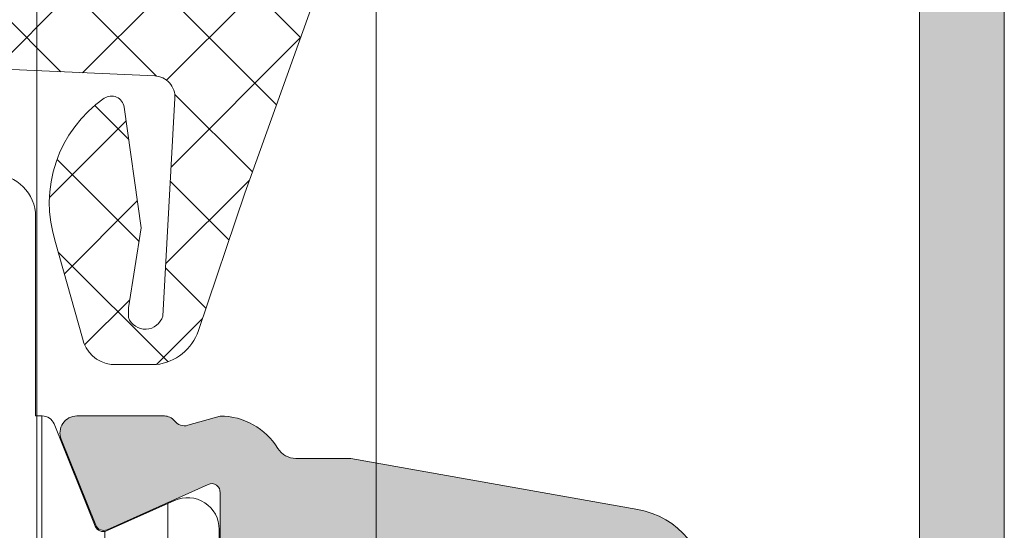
# Model space of a CAD drawing. Header units: millimetres. Extents: x 213386 to 506888, y 183055 to 450952.
# Tile 441 of 656: x 399581 to 399604, y 302132 to 302144. Entities that reach past the tile are written whole.
import ezdxf

# ---------------------------------------------------------------- set-up
doc = ezdxf.new("R2010")
doc.units = ezdxf.units.MM
doc.layers.add('FASÁDA DETAILNÍ', color=255, linetype='Continuous', lineweight=0)
pattern_1 = [(135, (397960.6382589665, 280090.7056870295), (-1.077630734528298, -1.077630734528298), []), (225, (397960.6382589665, 280090.7056870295), (1.077630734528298, -1.077630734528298), [])]

msp = doc.modelspace()

# ---------------------------------------------------------------- hatches: boundary and pattern name
at = {"layer": 'FASÁDA DETAILNÍ'}
h = msp.add_hatch(color=256, dxfattribs=at)
edge = h.paths.add_edge_path()
edge.add_arc((399603.9562517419, 302114.21634059), 0.5000674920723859, -89.99226754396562, -0.007732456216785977, ccw=False)
edge.add_line((399603.9563192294, 302113.7162731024), (399599.9563192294, 302113.7162731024))
edge.add_arc((399599.9563867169, 302114.21634059), 0.5000674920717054, 180.0077324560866, 269.99226754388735, ccw=False)
edge.add_line((399599.4563192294, 302114.2162731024), (399599.4563192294, 302115.5163219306))
edge.add_arc((399599.9563561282, 302115.5162850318), 0.5000369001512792, 90.00422797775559, 179.9957720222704, ccw=False)
edge.add_line((399599.9563192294, 302116.0163219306), (399600.4563192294, 302116.0163219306))
edge.add_line((399600.4563192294, 302116.0163219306), (399600.4563192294, 302115.0163219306))
edge.add_line((399600.4563192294, 302115.0163219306), (399601.9563192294, 302115.0163219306))
edge.add_arc((399601.9563562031, 302116.0162849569), 0.9999630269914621, 269.9978814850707, 360.0021185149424)
edge.add_line((399602.9563192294, 302116.0163219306), (399602.9563192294, 302120.0163219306))
edge.add_arc((399601.9562423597, 302120.0162450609), 1.000076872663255, 0.004403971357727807, 89.99559602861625)
edge.add_line((399601.9563192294, 302121.0163219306), (399600.4563192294, 302121.0163219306))
edge.add_line((399600.4563192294, 302121.0163219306), (399600.4563192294, 302120.0163219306))
edge.add_line((399600.4563192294, 302120.0163219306), (399599.9563192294, 302120.0163219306))
edge.add_arc((399599.9562617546, 302120.5162644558), 0.4999425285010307, -180.00658688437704, -89.99341311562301, ccw=False)
edge.add_line((399599.4563192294, 302120.5163219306), (399599.4563192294, 302123.3163097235))
edge.add_arc((399599.9563192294, 302123.3163097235), 0.5000000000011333, 90.0000000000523, 180.0000000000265, ccw=False)
edge.add_line((399599.9563192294, 302123.8163097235), (399600.1563192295, 302123.8163097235))
edge.add_arc((399600.1563192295, 302123.3163097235), 0.5000000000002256, -2.609112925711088e-11, 89.99999999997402, ccw=False)
edge.add_line((399600.6563192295, 302123.3163097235), (399600.6563192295, 302122.8163097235))
edge.add_arc((399601.1563543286, 302122.8163448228), 0.500035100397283, 180.0040217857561, 269.9959782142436)
edge.add_line((399601.1563192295, 302122.3163097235), (399601.9563222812, 302122.3163097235))
edge.add_arc((399601.9563057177, 302122.816326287), 0.5000165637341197, -89.99810203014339, -0.001897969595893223)
edge.add_line((399602.4563222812, 302122.8163097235), (399602.4563222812, 302154.11630362))
edge.add_line((399602.4563222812, 302154.11630362), (399602.0239256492, 302160.1547612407))
edge.add_arc((399601.0247059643, 302160.1163051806), 0.9999594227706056, 2.20400286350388, 89.99999999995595)
edge.add_line((399601.0247059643, 302161.1162646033), (399594.3562537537, 302161.1162646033))
edge.add_arc((399594.3562537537, 302160.6162646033), 0.5000000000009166, 90.00000000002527, 179.9999999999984)
edge.add_line((399593.8562537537, 302160.6162646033), (399593.8562537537, 302159.7162646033))
edge.add_arc((399593.3562537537, 302159.7162646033), 0.5000000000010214, -89.99999999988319, 1.425064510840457e-10, ccw=False)
edge.add_line((399593.3562537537, 302159.2162646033), (399591.9562522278, 302159.2162646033))
edge.add_arc((399591.6887316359, 302159.1374281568), 0.278895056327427, 16.41987641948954, 91.1645893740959)
edge.add_line((399591.6830632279, 302159.4162656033), (399591.2294692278, 302159.4162656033))
edge.add_arc((399591.2238085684, 302159.1373975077), 0.2789255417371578, 88.83712992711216, 163.575405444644)
edge.add_line((399590.9562652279, 302159.2162646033), (399589.0762542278, 302159.2162646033))
edge.add_arc((399589.0762542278, 302159.5162646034), 0.3000000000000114, 180.0000000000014, 270, ccw=False)
edge.add_line((399588.7762542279, 302159.5162646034), (399588.7762542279, 302160.4962389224))
edge.add_arc((399589.0762542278, 302160.4962389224), 0.2999999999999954, 90.0000000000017, 180.0000000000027, ccw=False)
edge.add_line((399589.0762542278, 302160.7962389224), (399591.8362522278, 302160.7962389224))
edge.add_arc((399591.8362522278, 302160.9162389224), 0.1200000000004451, 269.9999999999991, 360)
edge.add_line((399591.9562522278, 302160.9162389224), (399591.9562522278, 302165.2162646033))
edge.add_arc((399591.4562522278, 302165.2162646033), 0.5000000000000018, -8.014997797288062e-13, 89.9999999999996)
edge.add_line((399591.4562522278, 302165.7162646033), (399590.7562522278, 302165.7162646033))
edge.add_line((399590.7562522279, 302165.7162646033), (399588.3634319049, 302164.3347691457))
edge.add_arc((399588.2943720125, 302164.4543843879), 0.1381197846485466, -180.0000000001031, -60.000000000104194, ccw=False)
edge.add_line((399588.1562522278, 302164.4543843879), (399588.1562522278, 302168.2162646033))
edge.add_arc((399586.1562522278, 302168.2162646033), 1.999999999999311, 6.730053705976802e-12, 90.00000000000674)
edge.add_line((399586.1562522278, 302170.2162646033), (399585.5882568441, 302170.2162646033))
edge.add_arc((399585.5882568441, 302170.7162646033), 0.5000000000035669, 235.5209282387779, 269.99999999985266, ccw=False)
edge.add_arc((399588.135730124, 302174.4257632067), 4.999999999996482, 185.3492280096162, 235.5209282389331, ccw=False)
edge.add_arc((399583.2943788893, 302173.9781448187), 0.1381197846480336, 60.00000000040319, 187.7024374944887, ccw=False)
edge.add_line((399583.3634387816, 302174.0977600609), (399585.7562591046, 302172.7162646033))
edge.add_line((399585.7562591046, 302172.7162646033), (399586.4562591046, 302172.7162646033))
edge.add_arc((399586.4562591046, 302173.2162646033), 0.5, 270, 360)
edge.add_line((399586.9562591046, 302173.2162646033), (399586.9562591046, 302177.5162902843))
edge.add_arc((399586.8362591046, 302177.5162902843), 0.1199999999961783, 1.272221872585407e-14, 89.9999999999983)
edge.add_line((399586.8362591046, 302177.6362902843), (399584.0762611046, 302177.6362902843))
edge.add_arc((399584.0762611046, 302177.9362902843), 0.2999999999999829, -180, -89.99999999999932, ccw=False)
edge.add_line((399583.7762611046, 302177.9362902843), (399583.7762611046, 302178.9162646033))
edge.add_arc((399584.0762611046, 302178.9162646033), 0.300000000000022, 90.00000000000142, 180, ccw=False)
edge.add_line((399584.0762611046, 302179.2162646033), (399585.9562721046, 302179.2162646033))
edge.add_arc((399586.2238154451, 302179.2951316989), 0.2789255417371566, 196.424594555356, 271.1628700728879)
edge.add_line((399586.2294761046, 302179.0162636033), (399586.6830701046, 302179.0162636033))
edge.add_arc((399586.6887385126, 302179.2951010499), 0.2788950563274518, 268.8354106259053, 343.5801235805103)
edge.add_line((399586.9562591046, 302179.2162646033), (399589.9563175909, 302179.2162646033))
edge.add_line((399589.9563175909, 302179.2162646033), (399590.6564204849, 302178.5161922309))
edge.add_line((399590.6564204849, 302178.5161922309), (399590.6564204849, 302177.9161861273))
edge.add_line((399590.6564204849, 302177.9161861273), (399589.0564143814, 302177.9161861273))
edge.add_arc((399589.0564238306, 302177.4161766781), 0.5000094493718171, 90.00108278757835, 179.9989172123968)
edge.add_line((399588.5564143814, 302177.4161861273), (399588.5564143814, 302177.0207580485))
edge.add_arc((399589.0564143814, 302177.0207580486), 0.5000000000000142, 180.0000000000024, 195.0000000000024)
edge.add_line((399588.5734514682, 302176.891348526), (399588.9576602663, 302175.4574617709))
edge.add_arc((399589.9235860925, 302175.716280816), 1.000000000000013, 195.0000000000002, 270.0000000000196)
edge.add_line((399589.9235860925, 302174.716280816), (399595.6564082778, 302174.716280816))
edge.add_line((399595.6564082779, 302174.716280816), (399595.6564082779, 302177.9161861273))
edge.add_line((399595.6564082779, 302177.9161861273), (399594.8564204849, 302177.9161861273))
edge.add_line((399594.8564204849, 302177.9161861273), (399594.8564204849, 302178.5161922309))
edge.add_line((399594.8564204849, 302178.5161922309), (399596.0688533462, 302179.2161739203))
edge.add_line((399596.0688533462, 302179.2161739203), (399597.1564082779, 302179.2161739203))
edge.add_line((399597.1564082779, 302179.2161739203), (399597.1564082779, 302164.2162646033))
edge.add_arc((399597.6564082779, 302164.2162646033), 0.5000000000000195, 179.9999999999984, 270.0000000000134)
edge.add_line((399597.6564082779, 302163.7162646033), (399603.4563192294, 302163.7162646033))
edge.add_arc((399603.4563192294, 302162.7162646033), 1, 0, 90.0000000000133, ccw=False)
edge.add_line((399604.4563192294, 302162.7162646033), (399604.4563192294, 302114.2162731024))
edge = h.paths.add_edge_path(flags=16)
edge.add_line((399594.8564204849, 302173.116280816), (399590.4564204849, 302173.116280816))
edge.add_arc((399590.4564204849, 302172.616280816), 0.5000000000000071, 90.00000000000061, 179.9999999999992)
edge.add_line((399589.9564204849, 302172.616280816), (399589.9564204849, 302168.216280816))
edge.add_arc((399590.4564204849, 302168.216280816), 0.4999999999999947, 179.9999999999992, 270.0000000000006)
edge.add_line((399590.4564204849, 302167.716280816), (399594.8564204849, 302167.716280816))
edge.add_arc((399594.8564204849, 302168.216280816), 0.5, 270, 360)
edge.add_line((399595.3564204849, 302168.216280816), (399595.3564204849, 302172.616280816))
edge.add_arc((399594.8564204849, 302172.616280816), 0.4999999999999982, 1.272221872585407e-14, 90.00000000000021)
h = msp.add_hatch(dxfattribs=at)
h.set_pattern_fill('ANSI37', color=256, scale=0.48, angle=90, style=0)
h.set_pattern_definition(pattern_1)
edge = h.paths.add_edge_path(flags=16)
edge.add_line((399582.8575962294, 302154.8805672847), (399582.7578522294, 302156.2734212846))
edge.add_arc((399583.356319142, 302156.3162787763), 0.5999995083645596, 89.99999165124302, 184.0960805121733, ccw=False)
edge.add_arc((399583.3563193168, 302156.3162787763), 0.5999995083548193, -4.096080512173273, 90.00000834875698, ccw=False)
edge.add_line((399583.9547862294, 302156.2734212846), (399583.8550422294, 302154.8805672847))
edge.add_arc((399583.3563192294, 302154.9162817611), 0.5000001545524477, 184.0960643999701, 355.90393560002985, ccw=False)
edge = h.paths.add_edge_path(flags=16)
edge.add_arc((399584.9563158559, 302151.7162736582), 0.4999996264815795, 89.99995719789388, 180.0000428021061, ccw=False)
edge.add_line((399584.9563162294, 302152.2162732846), (399588.5500012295, 302152.2162732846))
edge.add_arc((399588.5500012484, 302151.7162729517), 0.5000003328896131, -23.218026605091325, 90.00000216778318, ccw=False)
edge.add_line((399589.0095072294, 302151.5191572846), (399586.2936292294, 302145.1880552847))
edge.add_arc((399585.8341238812, 302145.3851712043), 0.4999998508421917, 267.4998893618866, 336.7819182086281, ccw=False)
edge.add_line((399585.8123132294, 302144.8856472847), (399584.9345062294, 302144.9239732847))
edge.add_arc((399584.9563157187, 302145.4234968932), 0.4999994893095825, 179.9999551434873, 267.50002088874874, ccw=False)
edge.add_line((399584.4563162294, 302145.4234972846), (399584.4563162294, 302151.7162732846))
edge = h.paths.add_edge_path(flags=16)
edge.add_line((399559.4023972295, 302146.3081112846), (399555.2537272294, 302155.2049642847))
edge.add_arc((399555.7068809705, 302155.4162734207), 0.4999998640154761, 89.99997033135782, 205.0000079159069, ccw=False)
edge.add_line((399555.7068812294, 302155.9162732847), (399565.0563162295, 302155.9162732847))
edge.add_arc((399565.056316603, 302155.4162736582), 0.4999996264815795, -4.280210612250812e-05, 90.00004280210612, ccw=False)
edge.add_line((399565.5563162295, 302155.4162732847), (399565.5563162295, 302146.2923502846))
edge.add_arc((399565.0563161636, 302146.2923504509), 0.5000000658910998, 267.4999727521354, 359.9999809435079, ccw=False)
edge.add_line((399565.0345062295, 302145.7928262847), (399559.8337422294, 302146.0198962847))
edge.add_arc((399559.8555519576, 302146.5194216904), 0.5000012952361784, 205.0000919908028, 267.50000253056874, ccw=False)
edge = h.paths.add_edge_path(flags=16)
edge.add_arc((399568.2563158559, 302155.4162736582), 0.4999996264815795, 89.99995719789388, 180.0000428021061, ccw=False)
edge.add_line((399568.2563162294, 302155.9162732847), (399575.4563162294, 302155.9162732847))
edge.add_arc((399575.4563166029, 302155.4162736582), 0.4999996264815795, -4.280210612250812e-05, 90.00004280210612, ccw=False)
edge.add_line((399575.9563162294, 302155.4162732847), (399575.9563162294, 302154.2162732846))
edge.add_arc((399577.9563147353, 302154.2162717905), 1.99999850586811, 179.9999571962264, 270.0000428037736)
edge.add_line((399577.9563162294, 302152.2162732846), (399581.7563162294, 302152.2162732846))
edge.add_arc((399581.7563166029, 302151.7162736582), 0.4999996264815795, -4.280210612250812e-05, 90.00004280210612, ccw=False)
edge.add_line((399582.2563162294, 302151.7162732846), (399582.2563162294, 302145.5632122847))
edge.add_arc((399581.7563161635, 302145.5632124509), 0.5000000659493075, 267.4999727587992, 359.999980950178, ccw=False)
edge.add_line((399581.7345062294, 302145.0636882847), (399576.2345062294, 302145.3038232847))
edge.add_arc((399576.2563157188, 302145.8033468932), 0.4999994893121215, 179.9999551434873, 267.5000208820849, ccw=False)
edge.add_line((399575.7563162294, 302145.8033472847), (399575.7563162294, 302151.1162732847))
edge.add_arc((399574.6563162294, 302151.1162732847), 1.099999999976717, 0, 180)
edge.add_line((399573.5563162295, 302151.1162732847), (399573.5563162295, 302145.9430622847))
edge.add_arc((399573.0563161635, 302145.943062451), 0.5000000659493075, 267.49997275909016, 359.9999809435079, ccw=False)
edge.add_line((399573.0345062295, 302145.4435382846), (399568.2345062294, 302145.6531112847))
edge.add_arc((399568.2563157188, 302146.1526348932), 0.4999994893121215, 179.9999551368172, 267.5000208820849, ccw=False)
edge.add_line((399567.7563162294, 302146.1526352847), (399567.7563162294, 302155.4162732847))
edge = h.paths.add_edge_path()
edge.add_line((399553.0432632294, 302154.0298162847), (399557.1411122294, 302145.2419502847))
edge.add_ellipse((399559.8600375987, 302146.5098077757), major_axis=(-3.000002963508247, 0), ratio=1, start_angle=25.00003062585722, end_angle=87.49994116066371)
edge.add_line((399559.7291762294, 302143.5126602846), (399560.3781262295, 302143.4843262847))
edge.add_ellipse((399560.3563167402, 302142.9848026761), major_axis=(-0.4999994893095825, 0), ratio=1, start_angle=179.9999551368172, end_angle=267.50002088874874, ccw=False)
edge.add_line((399560.8563162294, 302142.9848022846), (399560.8563162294, 302142.0162732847))
edge.add_ellipse((399560.9563161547, 302142.01627321), major_axis=(-0.09999992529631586, 0), ratio=1, start_angle=-4.278876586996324e-05, end_angle=90.00004278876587)
edge.add_line((399560.9563162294, 302141.9162732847), (399561.5563162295, 302141.9162732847))
edge.add_ellipse((399561.5563163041, 302142.01627321), major_axis=(-0.09999992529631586, 0), ratio=1, start_angle=89.99995721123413, end_angle=180.0000427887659)
edge.add_line((399561.6563162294, 302142.0162732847), (399561.6563162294, 302142.9193112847))
edge.add_ellipse((399562.1563162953, 302142.9193111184), major_axis=(-0.5000000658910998, 0), ratio=1, start_angle=267.4999727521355, end_angle=359.9999809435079, ccw=False)
edge.add_line((399562.1781262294, 302143.4188352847), (399571.0784202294, 302143.0249972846))
edge.add_ellipse((399571.0563161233, 302142.5254860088), major_axis=(-0.5000001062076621, 0), ratio=1, start_angle=179.9999170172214, end_angle=267.46623077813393, ccw=False)
edge.add_line((399571.5563162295, 302142.5254852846), (399571.5563162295, 302141.9162732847))
edge.add_ellipse((399571.6563161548, 302141.91627321), major_axis=(-0.0999999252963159, 0), ratio=1, start_angle=-4.28221165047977e-05, end_angle=90.00004278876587)
edge.add_line((399571.6563162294, 302141.8162732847), (399572.2563162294, 302141.8162732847))
edge.add_ellipse((399572.2563163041, 302141.91627321), major_axis=(-0.09999992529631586, 0), ratio=1, start_angle=89.99995721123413, end_angle=180.0000428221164)
edge.add_line((399572.3563162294, 302141.9162732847), (399572.3563162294, 302142.4458352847))
edge.add_ellipse((399572.8563167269, 302142.4458355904), major_axis=(-0.5000004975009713, 0), ratio=1, start_angle=-92.53369799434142, end_angle=3.5038035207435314e-05, ccw=False)
edge.add_line((399572.8784202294, 302142.9453472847), (399584.4186452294, 302142.4346912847))
edge.add_ellipse((399584.396835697, 302141.935166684), major_axis=(-0.5000004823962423, 0), ratio=1, start_angle=176.7829426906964, end_angle=267.50002091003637, ccw=False)
edge.add_line((399584.8960482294, 302141.9071072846), (399584.6074852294, 302136.7733642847))
edge.add_ellipse((399584.1970672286, 302136.8889197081), major_axis=(-0.4263754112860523, 0), ratio=1, start_angle=20.758972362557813, end_angle=164.2751455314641, ccw=False)
edge.add_line((399583.7983722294, 302136.7377962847), (399583.7996122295, 302136.9703992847))
edge.add_line((399583.7996122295, 302136.9703992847), (399584.0977502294, 302138.8529782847))
edge.add_line((399584.0977502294, 302138.8529782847), (399583.6973242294, 302141.7022632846))
edge.add_ellipse((399583.4002436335, 302141.6605126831), major_axis=(-0.2999999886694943, 0), ratio=1, start_angle=187.9997440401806, end_angle=304.5977463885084)
edge.add_ellipse((399584.9333570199, 302139.4379415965), major_axis=(-3.000047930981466, 0), ratio=1, start_angle=-55.40235871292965, end_angle=18.00842458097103)
edge.add_line((399582.0802782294, 302138.5104562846), (399582.7138542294, 302136.2555652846))
edge.add_ellipse((399583.4890667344, 302136.4164948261), major_axis=(-0.791740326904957, 0), ratio=1, start_angle=11.72768979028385, end_angle=83.20165374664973)
edge.add_line((399583.3953442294, 302135.6303212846), (399584.4535542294, 302135.6291002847))
edge.add_ellipse((399584.3244299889, 302136.8081865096), major_axis=(-1.186135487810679, 0), ratio=1, start_angle=96.2496781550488, end_angle=161.3444235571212)
edge.add_line((399585.4482442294, 302136.4287672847), (399586.5425772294, 302139.6701072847))
edge.add_line((399586.5425772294, 302139.6701072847), (399589.4323552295, 302147.7199022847))
edge.add_line((399589.4323552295, 302147.7199022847), (399593.7651642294, 302157.6177792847))
edge.add_ellipse((399593.3061552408, 302157.8160493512), major_axis=(-0.5000002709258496, 0), ratio=1, start_angle=156.6379505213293, end_angle=269.933423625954)
edge.add_line((399593.3067362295, 302158.3160492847), (399592.7600352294, 302158.3166842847))
edge.add_ellipse((399592.7594549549, 302157.8166841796), major_axis=(-0.5000004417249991, 0), ratio=1, start_angle=269.9335054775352, end_angle=336.0791754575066)
edge.add_line((399592.3024012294, 302158.0194212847), (399590.9006452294, 302154.8154182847))
edge.add_ellipse((399589.9845041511, 302155.2162726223), major_axis=(-0.9999993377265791, 0), ratio=1, start_angle=89.99994719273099, end_angle=156.3683852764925, ccw=False)
edge.add_line((399589.9845032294, 302154.2162732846), (399584.7565612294, 302154.2162732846))
edge.add_line((399584.7565612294, 302154.2162732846), (399584.7565522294, 302156.0157522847))
edge.add_line((399584.7565522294, 302156.0157522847), (399585.2713532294, 302156.1536942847))
edge.add_ellipse((399585.1565879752, 302156.4308483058), major_axis=(-0.2999756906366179, 0), ratio=1, start_angle=112.4937002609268, end_angle=202.5035666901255)
edge.add_line((399585.4337222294, 302156.5456612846), (399584.5845552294, 302157.8157882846))
edge.add_ellipse((399583.7186910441, 302157.3160675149), major_axis=(-0.9997207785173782, 0), ratio=1, start_angle=209.9907606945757, end_angle=270.0076118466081)
edge.add_line((399583.7185582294, 302158.3157882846), (399582.9941972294, 302158.3157572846))
edge.add_ellipse((399582.9944052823, 302157.3160194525), major_axis=(-0.9997378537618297, 0), ratio=1, start_angle=270.0119236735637, end_angle=330.0086750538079)
edge.add_line((399582.1285312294, 302157.8157572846), (399581.2793642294, 302156.5456612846))
edge.add_ellipse((399581.5565117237, 302156.4308493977), major_axis=(-0.2999875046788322, 0), ratio=1, start_angle=-22.50240615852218, end_angle=67.501396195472)
edge.add_line((399581.4417182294, 302156.1536942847), (399581.9565342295, 302156.0157222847))
edge.add_line((399581.9565342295, 302156.0157222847), (399581.9565422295, 302154.2162732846))
edge.add_line((399581.9565422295, 302154.2162732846), (399578.7563152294, 302154.2162732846))
edge.add_ellipse((399578.7563150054, 302154.5162730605), major_axis=(-0.2999997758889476, 0), ratio=1, start_angle=-4.281099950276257e-05, end_angle=90.00004278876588, ccw=False)
edge.add_line((399578.4563152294, 302154.5162732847), (399578.4563152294, 302157.8162692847))
edge.add_ellipse((399577.9563156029, 302157.8162696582), major_axis=(-0.4999996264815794, 0), ratio=1, start_angle=179.9999571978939, end_angle=270.0000428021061)
edge.add_line((399577.9563152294, 302158.3162692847), (399551.0586932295, 302158.3162692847))
edge.add_line((399551.0586932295, 302158.3162692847), (399550.1635752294, 302156.7658772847))
edge.add_ellipse((399550.5965877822, 302156.5158771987), major_axis=(-0.4999999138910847, 0), ratio=1, start_angle=-30.00001708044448, end_angle=89.99993665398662)
edge.add_line((399550.5965872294, 302156.0158772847), (399550.5965872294, 302154.3185062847))
edge.add_line((399550.5965872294, 302154.3185062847), (399552.5901092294, 302154.3185062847))
edge.add_ellipse((399552.590109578, 302153.8185060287), major_axis=(-0.5000002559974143, 0), ratio=1, start_angle=205.000128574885, end_angle=270.000039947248, ccw=False)
h = msp.add_hatch(dxfattribs=at)
h.set_pattern_fill('ANSI37', color=256, scale=0.48, angle=90, style=0)
h.set_pattern_definition(pattern_1)
edge = h.paths.add_edge_path(flags=16)
edge.add_line((399582.8575962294, 302154.8805671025), (399582.7578522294, 302156.2734211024))
edge.add_arc((399583.356319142, 302156.3162785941), 0.5999995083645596, 89.99999165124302, 184.0960805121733, ccw=False)
edge.add_arc((399583.3563193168, 302156.3162785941), 0.5999995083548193, -4.096080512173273, 90.00000834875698, ccw=False)
edge.add_line((399583.9547862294, 302156.2734211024), (399583.8550422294, 302154.8805671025))
edge.add_arc((399583.3563192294, 302154.9162815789), 0.5000001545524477, 184.0960643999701, 355.90393560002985, ccw=False)
edge = h.paths.add_edge_path(flags=16)
edge.add_arc((399584.9563158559, 302151.716273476), 0.4999996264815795, 89.99995719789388, 180.0000428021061, ccw=False)
edge.add_line((399584.9563162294, 302152.2162731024), (399588.5500012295, 302152.2162731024))
edge.add_arc((399588.5500012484, 302151.7162727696), 0.5000003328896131, -23.218026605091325, 90.00000216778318, ccw=False)
edge.add_line((399589.0095072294, 302151.5191571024), (399586.2936292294, 302145.1880551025))
edge.add_arc((399585.8341238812, 302145.3851710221), 0.4999998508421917, 267.4998893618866, 336.7819182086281, ccw=False)
edge.add_line((399585.8123132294, 302144.8856471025), (399584.9345062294, 302144.9239731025))
edge.add_arc((399584.9563157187, 302145.423496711), 0.4999994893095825, 179.9999551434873, 267.50002088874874, ccw=False)
edge.add_line((399584.4563162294, 302145.4234971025), (399584.4563162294, 302151.7162731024))
edge = h.paths.add_edge_path(flags=16)
edge.add_line((399559.4023972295, 302146.3081111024), (399555.2537272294, 302155.2049641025))
edge.add_arc((399555.7068809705, 302155.4162732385), 0.4999998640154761, 89.99997033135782, 205.0000079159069, ccw=False)
edge.add_line((399555.7068812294, 302155.9162731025), (399565.0563162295, 302155.9162731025))
edge.add_arc((399565.056316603, 302155.416273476), 0.4999996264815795, -4.280210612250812e-05, 90.00004280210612, ccw=False)
edge.add_line((399565.5563162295, 302155.4162731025), (399565.5563162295, 302146.2923501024))
edge.add_arc((399565.0563161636, 302146.2923502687), 0.5000000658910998, 267.4999727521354, 359.9999809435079, ccw=False)
edge.add_line((399565.0345062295, 302145.7928261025), (399559.8337422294, 302146.0198961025))
edge.add_arc((399559.8555519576, 302146.5194215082), 0.5000012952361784, 205.0000919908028, 267.50000253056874, ccw=False)
edge = h.paths.add_edge_path(flags=16)
edge.add_arc((399568.2563158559, 302155.416273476), 0.4999996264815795, 89.99995719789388, 180.0000428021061, ccw=False)
edge.add_line((399568.2563162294, 302155.9162731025), (399575.4563162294, 302155.9162731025))
edge.add_arc((399575.4563166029, 302155.416273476), 0.4999996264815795, -4.280210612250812e-05, 90.00004280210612, ccw=False)
edge.add_line((399575.9563162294, 302155.4162731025), (399575.9563162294, 302154.2162731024))
edge.add_arc((399577.9563147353, 302154.2162716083), 1.99999850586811, 179.9999571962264, 270.0000428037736)
edge.add_line((399577.9563162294, 302152.2162731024), (399581.7563162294, 302152.2162731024))
edge.add_arc((399581.7563166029, 302151.716273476), 0.4999996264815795, -4.280210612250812e-05, 90.00004280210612, ccw=False)
edge.add_line((399582.2563162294, 302151.7162731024), (399582.2563162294, 302145.5632121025))
edge.add_arc((399581.7563161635, 302145.5632122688), 0.5000000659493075, 267.4999727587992, 359.999980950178, ccw=False)
edge.add_line((399581.7345062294, 302145.0636881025), (399576.2345062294, 302145.3038231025))
edge.add_arc((399576.2563157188, 302145.803346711), 0.4999994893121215, 179.9999551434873, 267.5000208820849, ccw=False)
edge.add_line((399575.7563162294, 302145.8033471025), (399575.7563162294, 302151.1162731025))
edge.add_arc((399574.6563162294, 302151.1162731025), 1.099999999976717, 0, 180)
edge.add_line((399573.5563162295, 302151.1162731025), (399573.5563162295, 302145.9430621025))
edge.add_arc((399573.0563161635, 302145.9430622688), 0.5000000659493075, 267.49997275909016, 359.9999809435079, ccw=False)
edge.add_line((399573.0345062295, 302145.4435381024), (399568.2345062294, 302145.6531111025))
edge.add_arc((399568.2563157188, 302146.152634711), 0.4999994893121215, 179.9999551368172, 267.5000208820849, ccw=False)
edge.add_line((399567.7563162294, 302146.1526351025), (399567.7563162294, 302155.4162731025))
edge = h.paths.add_edge_path()
edge.add_line((399553.0432632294, 302154.0298161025), (399557.1411122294, 302145.2419501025))
edge.add_ellipse((399559.8600375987, 302146.5098075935), major_axis=(-3.000002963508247, 0), ratio=1, start_angle=25.00003062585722, end_angle=87.49994116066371)
edge.add_line((399559.7291762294, 302143.5126601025), (399560.3781262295, 302143.4843261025))
edge.add_ellipse((399560.3563167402, 302142.9848024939), major_axis=(-0.4999994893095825, 0), ratio=1, start_angle=179.9999551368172, end_angle=267.50002088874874, ccw=False)
edge.add_line((399560.8563162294, 302142.9848021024), (399560.8563162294, 302142.0162731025))
edge.add_ellipse((399560.9563161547, 302142.0162730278), major_axis=(-0.09999992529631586, 0), ratio=1, start_angle=-4.278876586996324e-05, end_angle=90.00004278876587)
edge.add_line((399560.9563162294, 302141.9162731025), (399561.5563162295, 302141.9162731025))
edge.add_ellipse((399561.5563163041, 302142.0162730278), major_axis=(-0.09999992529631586, 0), ratio=1, start_angle=89.99995721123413, end_angle=180.0000427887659)
edge.add_line((399561.6563162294, 302142.0162731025), (399561.6563162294, 302142.9193111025))
edge.add_ellipse((399562.1563162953, 302142.9193109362), major_axis=(-0.5000000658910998, 0), ratio=1, start_angle=267.4999727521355, end_angle=359.9999809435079, ccw=False)
edge.add_line((399562.1781262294, 302143.4188351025), (399571.0784202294, 302143.0249971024))
edge.add_ellipse((399571.0563161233, 302142.5254858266), major_axis=(-0.5000001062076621, 0), ratio=1, start_angle=179.9999170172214, end_angle=267.46623077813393, ccw=False)
edge.add_line((399571.5563162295, 302142.5254851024), (399571.5563162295, 302141.9162731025))
edge.add_ellipse((399571.6563161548, 302141.9162730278), major_axis=(-0.0999999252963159, 0), ratio=1, start_angle=-4.28221165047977e-05, end_angle=90.00004278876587)
edge.add_line((399571.6563162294, 302141.8162731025), (399572.2563162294, 302141.8162731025))
edge.add_ellipse((399572.2563163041, 302141.9162730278), major_axis=(-0.09999992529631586, 0), ratio=1, start_angle=89.99995721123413, end_angle=180.0000428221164)
edge.add_line((399572.3563162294, 302141.9162731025), (399572.3563162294, 302142.4458351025))
edge.add_ellipse((399572.8563167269, 302142.4458354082), major_axis=(-0.5000004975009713, 0), ratio=1, start_angle=-92.53369799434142, end_angle=3.5038035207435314e-05, ccw=False)
edge.add_line((399572.8784202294, 302142.9453471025), (399584.4186452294, 302142.4346911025))
edge.add_ellipse((399584.396835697, 302141.9351665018), major_axis=(-0.5000004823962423, 0), ratio=1, start_angle=176.7829426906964, end_angle=267.50002091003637, ccw=False)
edge.add_line((399584.8960482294, 302141.9071071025), (399584.6074852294, 302136.7733641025))
edge.add_ellipse((399584.1970672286, 302136.888919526), major_axis=(-0.4263754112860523, 0), ratio=1, start_angle=20.758972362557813, end_angle=164.2751455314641, ccw=False)
edge.add_line((399583.7983722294, 302136.7377961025), (399583.7996122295, 302136.9703991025))
edge.add_line((399583.7996122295, 302136.9703991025), (399584.0977502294, 302138.8529781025))
edge.add_line((399584.0977502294, 302138.8529781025), (399583.6973242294, 302141.7022631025))
edge.add_ellipse((399583.4002436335, 302141.6605125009), major_axis=(-0.2999999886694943, 0), ratio=1, start_angle=187.9997440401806, end_angle=304.5977463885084)
edge.add_ellipse((399584.9333570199, 302139.4379414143), major_axis=(-3.000047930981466, 0), ratio=1, start_angle=-55.40235871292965, end_angle=18.00842458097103)
edge.add_line((399582.0802782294, 302138.5104561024), (399582.7138542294, 302136.2555651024))
edge.add_ellipse((399583.4890667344, 302136.4164946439), major_axis=(-0.791740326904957, 0), ratio=1, start_angle=11.72768979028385, end_angle=83.20165374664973)
edge.add_line((399583.3953442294, 302135.6303211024), (399584.4535542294, 302135.6291001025))
edge.add_ellipse((399584.3244299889, 302136.8081863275), major_axis=(-1.186135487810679, 0), ratio=1, start_angle=96.2496781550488, end_angle=161.3444235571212)
edge.add_line((399585.4482442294, 302136.4287671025), (399586.5425772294, 302139.6701071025))
edge.add_line((399586.5425772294, 302139.6701071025), (399589.4323552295, 302147.7199021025))
edge.add_line((399589.4323552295, 302147.7199021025), (399593.7651642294, 302157.6177791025))
edge.add_ellipse((399593.3061552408, 302157.816049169), major_axis=(-0.5000002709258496, 0), ratio=1, start_angle=156.6379505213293, end_angle=269.933423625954)
edge.add_line((399593.3067362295, 302158.3160491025), (399592.7600352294, 302158.3166841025))
edge.add_ellipse((399592.7594549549, 302157.8166839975), major_axis=(-0.5000004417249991, 0), ratio=1, start_angle=269.9335054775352, end_angle=336.0791754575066)
edge.add_line((399592.3024012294, 302158.0194211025), (399590.9006452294, 302154.8154181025))
edge.add_ellipse((399589.9845041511, 302155.2162724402), major_axis=(-0.9999993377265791, 0), ratio=1, start_angle=89.99994719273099, end_angle=156.3683852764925, ccw=False)
edge.add_line((399589.9845032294, 302154.2162731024), (399584.7565612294, 302154.2162731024))
edge.add_line((399584.7565612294, 302154.2162731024), (399584.7565522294, 302156.0157521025))
edge.add_line((399584.7565522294, 302156.0157521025), (399585.2713532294, 302156.1536941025))
edge.add_ellipse((399585.1565879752, 302156.4308481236), major_axis=(-0.2999756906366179, 0), ratio=1, start_angle=112.4937002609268, end_angle=202.5035666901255)
edge.add_line((399585.4337222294, 302156.5456611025), (399584.5845552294, 302157.8157881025))
edge.add_ellipse((399583.7186910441, 302157.3160673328), major_axis=(-0.9997207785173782, 0), ratio=1, start_angle=209.9907606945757, end_angle=270.0076118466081)
edge.add_line((399583.7185582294, 302158.3157881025), (399582.9941972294, 302158.3157571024))
edge.add_ellipse((399582.9944052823, 302157.3160192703), major_axis=(-0.9997378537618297, 0), ratio=1, start_angle=270.0119236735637, end_angle=330.0086750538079)
edge.add_line((399582.1285312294, 302157.8157571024), (399581.2793642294, 302156.5456611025))
edge.add_ellipse((399581.5565117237, 302156.4308492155), major_axis=(-0.2999875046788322, 0), ratio=1, start_angle=-22.50240615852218, end_angle=67.501396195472)
edge.add_line((399581.4417182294, 302156.1536941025), (399581.9565342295, 302156.0157221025))
edge.add_line((399581.9565342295, 302156.0157221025), (399581.9565422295, 302154.2162731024))
edge.add_line((399581.9565422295, 302154.2162731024), (399578.7563152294, 302154.2162731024))
edge.add_ellipse((399578.7563150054, 302154.5162728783), major_axis=(-0.2999997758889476, 0), ratio=1, start_angle=-4.281099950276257e-05, end_angle=90.00004278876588, ccw=False)
edge.add_line((399578.4563152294, 302154.5162731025), (399578.4563152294, 302157.8162691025))
edge.add_ellipse((399577.9563156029, 302157.816269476), major_axis=(-0.4999996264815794, 0), ratio=1, start_angle=179.9999571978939, end_angle=270.0000428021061)
edge.add_line((399577.9563152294, 302158.3162691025), (399551.0586932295, 302158.3162691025))
edge.add_line((399551.0586932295, 302158.3162691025), (399550.1635752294, 302156.7658771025))
edge.add_ellipse((399550.5965877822, 302156.5158770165), major_axis=(-0.4999999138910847, 0), ratio=1, start_angle=-30.00001708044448, end_angle=89.99993665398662)
edge.add_line((399550.5965872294, 302156.0158771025), (399550.5965872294, 302154.3185061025))
edge.add_line((399550.5965872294, 302154.3185061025), (399552.5901092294, 302154.3185061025))
edge.add_ellipse((399552.590109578, 302153.8185058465), major_axis=(-0.5000002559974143, 0), ratio=1, start_angle=205.000128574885, end_angle=270.000039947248, ccw=False)
h = msp.add_hatch(dxfattribs=at)
h.set_pattern_fill('ANSI31', color=256, scale=0.468, angle=45, style=0)
h.set_pattern_definition([(90, (397960.6382589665, 280090.7056870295), (-1.4859, 3.33066907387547e-16), [])])
edge = h.paths.add_edge_path(flags=16)
edge.add_line((399579.3678412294, 302126.5643732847), (399580.6512032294, 302128.7870832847))
edge.add_ellipse((399578.919478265, 302129.7869556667), major_axis=(-1.999654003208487, 0), ratio=1, start_angle=149.9984985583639, end_angle=209.9999542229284)
edge.add_line((399580.6512302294, 302130.7867812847), (399579.9991022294, 302131.9162992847))
edge.add_ellipse((399577.4010220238, 302130.4162961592), major_axis=(-3.000005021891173, 0), ratio=1, start_angle=210.0000135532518, end_angle=253.9999452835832)
edge.add_line((399578.2279382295, 302133.3000852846), (399574.5569162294, 302134.3527332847))
edge.add_ellipse((399574.4190974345, 302133.8721022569), major_axis=(-0.5000002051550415, 0), ratio=1, start_angle=-106.0000072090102, end_angle=0.0007989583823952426)
edge.add_line((399573.9190972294, 302133.8720952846), (399573.9192072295, 302126.3143422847))
edge.add_ellipse((399574.419207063, 302126.3143521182), major_axis=(-0.4999998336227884, 0), ratio=1, start_angle=0.001126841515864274, end_angle=90.00082121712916)
edge.add_line((399574.4192142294, 302125.8143522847), (399578.0688632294, 302125.8144082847))
edge.add_ellipse((399578.0688237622, 302127.3144075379), major_axis=(-1.49999925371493, 0), ratio=1, start_angle=90.00150753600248, end_angle=149.9984727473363)
edge = h.paths.add_edge_path(flags=16)
edge.add_line((399572.3192052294, 302126.3143242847), (399572.3190782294, 302134.6176542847))
edge.add_ellipse((399571.8190779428, 302134.6176460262), major_axis=(-0.5000002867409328, 0), ratio=1, start_angle=180.0009463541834, end_angle=254.0000560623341)
edge.add_line((399571.9568962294, 302135.0982772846), (399566.0041342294, 302136.8052042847))
edge.add_ellipse((399565.8663152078, 302136.3245735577), major_axis=(-0.4999999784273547, 0), ratio=1, start_angle=-106.0000416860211, end_angle=0.0009480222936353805)
edge.add_line((399565.3663152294, 302136.3245652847), (399565.3664852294, 302126.3142112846))
edge.add_ellipse((399565.8664854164, 302126.3142234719), major_axis=(-0.500000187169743, 0), ratio=1, start_angle=0.001396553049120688, end_angle=90.00089530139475)
edge.add_line((399565.8664932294, 302125.8142232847), (399571.8192132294, 302125.8143132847))
edge.add_ellipse((399571.8192049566, 302126.3143135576), major_axis=(-0.5000002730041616, 0), ratio=1, start_angle=90.0009479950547, end_angle=180.0012292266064)
edge = h.paths.add_edge_path(flags=16)
edge.add_line((399558.0021812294, 302136.8633602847), (399556.1682922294, 302133.6869702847))
edge.add_ellipse((399558.766371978, 302132.1869704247), major_axis=(-3.000002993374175, 0), ratio=1, start_angle=-29.99996390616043, end_angle=30.0014917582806)
edge.add_line((399556.1683322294, 302130.6869012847), (399558.5488272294, 302126.5640182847))
edge.add_ellipse((399559.84784551, 302127.3140539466), major_axis=(-1.500000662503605, 0), ratio=1, start_angle=30.00155831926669, end_angle=90.00151717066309)
edge.add_line((399559.8478852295, 302125.8140532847), (399563.2664992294, 302125.8141442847))
edge.add_ellipse((399563.2664857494, 302126.3141437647), major_axis=(-0.4999994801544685, 0), ratio=1, start_angle=90.0015446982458, end_angle=180.0014346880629)
edge.add_line((399563.7664852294, 302126.3141562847), (399563.7663042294, 302136.6134712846))
edge.add_ellipse((399562.7663038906, 302136.613452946), major_axis=(-1.000000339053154, 0), ratio=1, start_angle=180.001050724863, end_angle=270.0015275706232)
edge.add_line((399562.7662772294, 302137.6134532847), (399559.3011792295, 302137.6133602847))
edge.add_ellipse((399559.3012194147, 302136.1133601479), major_axis=(-1.50000013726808, 0), ratio=1, start_angle=270.0015349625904, end_angle=329.9999969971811)
edge = h.paths.add_edge_path()
edge.add_line((399556.1543752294, 302139.2132282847), (399562.7074382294, 302139.2134502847))
edge.add_arc((399562.7076050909, 302134.2134525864), 4.99999770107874, 73.99997624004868, 90.0019120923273, ccw=False)
edge.add_line((399564.0857932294, 302139.0197582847), (399578.9722112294, 302134.7511472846))
edge.add_arc((399579.1100297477, 302135.2317776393), 0.4999994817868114, 254.0000020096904, 360.0000739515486)
edge.add_line((399579.6100292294, 302135.2317782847), (399579.6100292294, 302139.1151522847))
edge.add_arc((399580.6100292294, 302139.1151722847), 1.0000000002, 0.0011459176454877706, 180.0011459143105, ccw=False)
edge.add_line((399581.6100292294, 302139.1151922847), (399581.6102172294, 302134.4168562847))
edge.add_line((399581.6102172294, 302134.4168562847), (399581.7662692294, 302134.4168562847))
edge.add_arc((399581.7662698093, 302134.1168562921), 0.2999999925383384, 21.97384588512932, 90.00011075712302, ccw=False)
edge.add_line((399582.0444762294, 302134.2291112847), (399583.0176632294, 302131.8172092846))
edge.add_arc((399583.2031344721, 302131.8920458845), 0.2000002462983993, 201.9737977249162, 294.1409822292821)
edge.add_line((399583.2849312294, 302131.7095372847), (399584.8836162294, 302132.4260372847))
edge.add_arc((399585.1903544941, 302131.741631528), 0.7499997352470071, -1.8587370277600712e-05, 114.1410584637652, ccw=False)
edge.add_line((399585.9403542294, 302131.7416312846), (399585.9403542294, 302126.6340822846))
edge.add_arc((399585.3403543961, 302126.634082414), 0.5999998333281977, 239.85707513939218, 359.9999876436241, ccw=False)
edge.add_line((399585.0390592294, 302126.1152172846), (399582.8671022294, 302127.3764332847))
edge.add_arc((399582.7164539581, 302127.1170006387), 0.3000003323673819, 59.85696930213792, 163.9999309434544)
edge.add_line((399582.4280752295, 302127.1996922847), (399581.9938082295, 302125.6852202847))
edge.add_line((399581.9938082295, 302125.6852202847), (399581.2312602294, 302124.3644482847))
edge.add_arc((399580.9714530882, 302124.5144490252), 0.2999999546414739, 267.53669521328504, 329.999831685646, ccw=False)
edge.add_line((399580.9585592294, 302124.2147262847), (399556.9689052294, 302124.2147262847))
edge.add_arc((399556.9489505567, 302124.5140620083), 0.3000001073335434, 210.0001477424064, 273.8138762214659, ccw=False)
edge.add_line((399556.6891432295, 302124.3640612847), (399555.9265752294, 302125.6848672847))
edge.add_line((399555.9265752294, 302125.6848672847), (399555.4923082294, 302127.1993382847))
edge.add_arc((399555.2039291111, 302127.1166471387), 0.3000005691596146, 15.99995675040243, 120.1429183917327)
edge.add_line((399555.0532812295, 302127.3760802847), (399552.8813252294, 302126.1148642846))
edge.add_arc((399552.5800295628, 302126.6337297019), 0.600000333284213, 180.000039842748, 300.1429523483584, ccw=False)
edge.add_line((399551.9800292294, 302126.6337292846), (399551.9800292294, 302136.5373292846))
edge.add_arc((399552.7300292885, 302136.537330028), 0.7500000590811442, 65.85897973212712, 180.0000567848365, ccw=False)
edge.add_line((399553.0367672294, 302137.2217362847), (399554.6354522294, 302136.5052362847))
edge.add_arc((399554.7172489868, 302136.6877448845), 0.2000002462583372, 245.8590177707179, 338.0262022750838)
edge.add_line((399554.9027202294, 302136.6129082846), (399555.8761792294, 302139.0254832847))
edge.add_arc((399556.1543850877, 302138.9132291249), 0.2999991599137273, 90.00188278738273, 158.0262614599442, ccw=False)
h = msp.add_hatch(color=256, dxfattribs=at)
edge = h.paths.add_edge_path(flags=16)
edge.add_line((399591.9601042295, 302131.4161292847), (399587.7603542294, 302131.4161292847))
edge.add_ellipse((399587.7603538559, 302130.9161296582), major_axis=(-0.4999996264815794, 0), ratio=1, start_angle=-90.00004280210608, end_angle=4.280210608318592e-05)
edge.add_line((399587.2603542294, 302130.9161292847), (399587.2603542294, 302126.5161052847))
edge.add_ellipse((399587.7603538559, 302126.5161049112), major_axis=(-0.4999996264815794, 0), ratio=1, start_angle=-4.280210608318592e-05, end_angle=90.00004280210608)
edge.add_line((399587.7603542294, 302126.0161052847), (399591.9601032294, 302126.0161052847))
edge.add_ellipse((399591.9601027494, 302126.5161057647), major_axis=(-0.5000004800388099, 0), ratio=1, start_angle=90.00005500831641, end_angle=179.9999449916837)
edge.add_line((399592.4601032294, 302126.5161052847), (399592.4601042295, 302130.9161292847))
edge.add_ellipse((399591.960104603, 302130.9161296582), major_axis=(-0.4999996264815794, 0), ratio=1, start_angle=179.9999571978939, end_angle=270.0000428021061)
edge = h.paths.add_edge_path()
edge.add_line((399589.0467002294, 302133.4145102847), (399595.8097002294, 302132.2147502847))
edge.add_arc((399595.4603558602, 302130.2454986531), 1.999998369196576, -3.920191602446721e-05, 79.94040986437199, ccw=False)
edge.add_line((399597.4603542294, 302130.2454972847), (399597.4603542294, 302126.0805242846))
edge.add_line((399597.4603542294, 302126.0805242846), (399597.0000732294, 302124.3627352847))
edge.add_arc((399596.8068881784, 302124.4144992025), 0.1999999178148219, 270.00001462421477, 344.9999614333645, ccw=False)
edge.add_line((399596.8068882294, 302124.2144992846), (399596.3603542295, 302124.2144992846))
edge.add_arc((399596.3603538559, 302124.7144989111), 0.4999996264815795, 179.9999571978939, 270.00004280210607, ccw=False)
edge.add_line((399595.8603542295, 302124.7144992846), (399595.8603542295, 302130.0144992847))
edge.add_arc((399595.360354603, 302130.0144996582), 0.4999996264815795, 359.9999571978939, 450.0000428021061)
edge.add_line((399595.3603542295, 302130.5144992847), (399594.2601042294, 302130.5144992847))
edge.add_arc((399594.2601047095, 302130.0144988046), 0.5000004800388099, 90.00005500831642, 179.9999449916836)
edge.add_line((399593.7601042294, 302130.0144992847), (399593.7601042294, 302129.0144992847))
edge.add_line((399593.7601042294, 302129.0144992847), (399593.9601042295, 302129.0144992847))
edge.add_arc((399593.9601039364, 302128.8144991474), 0.2000001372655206, -15.000005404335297, 89.99991605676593, ccw=False)
edge.add_line((399594.1532892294, 302128.7627352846), (399593.7601032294, 302127.2953472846))
edge.add_line((399593.7601032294, 302127.2953472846), (399593.7601032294, 302125.2144992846))
edge.add_arc((399592.7601022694, 302125.2145002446), 1.000000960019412, 270.00005500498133, 359.99994499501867, ccw=False)
edge.add_line((399592.7601032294, 302124.2144992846), (399581.8606012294, 302124.2144992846))
edge.add_arc((399581.8606009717, 302124.61449962), 0.4000003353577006, 150.0000831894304, 270.0000369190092, ccw=False)
edge.add_line((399581.5141902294, 302124.8144992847), (399582.0123562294, 302125.6773472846))
edge.add_line((399582.0123562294, 302125.6773472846), (399582.4402262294, 302127.1695082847))
edge.add_arc((399582.72860503, 302127.0868169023), 0.3000003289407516, 59.820758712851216, 163.9999831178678, ccw=False)
edge.add_line((399582.8794172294, 302127.3461542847), (399585.3450282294, 302125.9144192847))
edge.add_line((399585.3450282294, 302125.9144192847), (399585.7654472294, 302125.9144192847))
edge.add_arc((399585.7689397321, 302126.1059875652), 0.1916001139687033, 268.9555499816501, 362.5222218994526)
edge.add_line((399585.9603542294, 302126.1144192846), (399585.9603542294, 302132.6038582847))
edge.add_arc((399585.7611876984, 302132.6220960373), 0.19999980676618, 354.7679954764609, 474.1409481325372)
edge.add_line((399585.6793912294, 302132.8046042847), (399583.2957062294, 302131.7362832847))
edge.add_arc((399583.213909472, 302131.9187918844), 0.2000002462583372, 201.9737977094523, 294.1409822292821, ccw=False)
edge.add_line((399583.0284382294, 302131.8439552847), (399582.2120782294, 302133.8671832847))
edge.add_arc((399582.5830201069, 302134.0168563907), 0.3999998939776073, 89.99998245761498, 201.9738178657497, ccw=False)
edge.add_line((399582.5830202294, 302134.4168562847), (399584.6471672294, 302134.4168572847))
edge.add_arc((399584.6471680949, 302134.1168576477), 0.2999996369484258, 37.90491347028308, 90.00016529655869, ccw=False)
edge.add_arc((399585.1205876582, 302134.4854681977), 0.3000002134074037, 217.9046525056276, 285.9998620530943)
edge.add_line((399585.2032782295, 302134.1970892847), (399585.9611672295, 302134.4144112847))
edge.add_arc((399585.9611676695, 302132.8144122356), 1.599999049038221, 31.59239448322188, 90.00001575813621, ccw=False)
edge.add_arc((399587.7499397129, 302133.9145442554), 0.4999999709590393, 211.5923359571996, 269.9984549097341)
edge.add_line((399587.7499262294, 302133.4145442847), (399589.0467002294, 302133.4145102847))

# ---------------------------------------------------------------- linework, layer by layer
for p, q in [((399581.6382310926, 307967.1544280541), (399581.638231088, 302119.0417735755)), ((399581.6382310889, 307967.1544280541), (399581.6382310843, 302119.0417735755)), ((399589.638231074, 284297.1544280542), (399589.6382310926, 307967.1544280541)), ((399589.6382310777, 293752.6545279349), (399589.6382310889, 307967.1544280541)), ((399581.6382274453, 303317.1544282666), (399581.6382294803, 302119.0417735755)), ((399589.6382310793, 301177.6545368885), (399589.6382274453, 303317.1544282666)), ((399604.4563192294, 302162.7162646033), (399604.4563192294, 302114.2162731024)), ((399602.4563222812, 302122.8163097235), (399602.4563222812, 302154.11630362))]:
    msp.add_line(p, q, dxfattribs=at)
at = {"layer": 'FASÁDA DETAILNÍ', "extrusion": (0, 0, -1)}
for points in [[(-399572.8784202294, 302142.9453472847), (-399584.4186452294, 302142.4346912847), (-399584.4186452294, 302142.4346912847, 0.417884), (-399584.8960482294, 302141.9071072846), (-399584.6074852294, 302136.7733642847), (-399584.6074852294, 302136.7733642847, 0.723322), (-399583.7983722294, 302136.7377962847), (-399583.7996122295, 302136.9703992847), (-399584.0977502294, 302138.8529782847), (-399583.6973242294, 302141.7022632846), (-399583.6973242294, 302141.7022632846, -0.557725), (-399583.2299002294, 302141.9074602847, -0.331739), (-399582.0802782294, 302138.5104562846), (-399582.7138542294, 302136.2555652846), (-399582.7138542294, 302136.2555652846, -0.322384), (-399583.3953442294, 302135.6303212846), (-399584.4535542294, 302135.6291002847), (-399584.4535542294, 302135.6291002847, -0.291922), (-399585.4482442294, 302136.4287672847), (-399586.5425772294, 302139.6701072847), (-399589.4323552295, 302147.7199022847)], [(-399572.8784202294, 302142.9453471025), (-399584.4186452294, 302142.4346911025), (-399584.4186452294, 302142.4346911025, 0.417884), (-399584.8960482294, 302141.9071071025), (-399584.6074852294, 302136.7733641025), (-399584.6074852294, 302136.7733641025, 0.723322), (-399583.7983722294, 302136.7377961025), (-399583.7996122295, 302136.9703991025), (-399584.0977502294, 302138.8529781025), (-399583.6973242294, 302141.7022631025), (-399583.6973242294, 302141.7022631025, -0.557725), (-399583.2299002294, 302141.9074601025, -0.331739), (-399582.0802782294, 302138.5104561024), (-399582.7138542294, 302136.2555651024), (-399582.7138542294, 302136.2555651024, -0.322384), (-399583.3953442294, 302135.6303211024), (-399584.4535542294, 302135.6291001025), (-399584.4535542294, 302135.6291001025, -0.291922), (-399585.4482442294, 302136.4287671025), (-399586.5425772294, 302139.6701071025), (-399589.4323552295, 302147.7199021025)]]:
    msp.add_lwpolyline(points, format="xyb", dxfattribs=at)
at = {"layer": 'FASÁDA DETAILNÍ'}
for points in [[(399579.6100292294, 302139.1151522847, -1), (399581.6100292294, 302139.1151922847), (399581.6102172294, 302134.4168562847), (399581.7662692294, 302134.4168562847), (399581.7662692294, 302134.4168562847, -0.305856), (399582.0444762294, 302134.2291112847), (399583.0176632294, 302131.8172092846), (399583.0176632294, 302131.8172092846, 0.425336), (399583.2849312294, 302131.7095372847), (399584.8836162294, 302132.4260372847), (399584.8836162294, 302132.4260372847, -0.543753), (399585.9403542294, 302131.7416312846), (399585.9403542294, 302126.6340822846), (399585.9403542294, 302126.6340822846, -0.578182), (399585.0390592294, 302126.1152172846), (399582.8671022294, 302127.3764332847), (399582.8671022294, 302127.3764332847, 0.488505), (399582.4280752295, 302127.1996922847), (399581.9938082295, 302125.6852202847), (399581.2312602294, 302124.3644482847)], [(399585.9603542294, 302126.1144192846), (399585.9603542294, 302132.6038582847), (399585.9603542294, 302132.6038582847, 0.573708), (399585.6793912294, 302132.8046042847), (399583.2957062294, 302131.7362832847), (399583.2957062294, 302131.7362832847, -0.425336), (399583.0284382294, 302131.8439552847), (399582.2120782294, 302133.8671832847), (399582.2120782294, 302133.8671832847, -0.531563), (399582.5830202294, 302134.4168562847), (399584.6471672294, 302134.4168572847), (399584.6471672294, 302134.4168572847, -0.231306), (399584.8838772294, 302134.3011632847, 0.306185), (399585.2032782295, 302134.1970892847), (399585.9611672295, 302134.4144112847), (399585.9611672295, 302134.4144112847, -0.260516), (399587.3240412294, 302133.6526082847, 0.260509), (399587.7499262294, 302133.4145442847), (399589.0467002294, 302133.4145102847), (399589.0467002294, 302133.4145102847), (399595.8097002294, 302132.2147502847), (399595.8097002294, 302132.2147502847, -0.363676), (399597.4603542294, 302130.2454972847)]]:
    msp.add_lwpolyline(points, format="xyb", dxfattribs=at)

doc.saveas('drawing.dxf')
